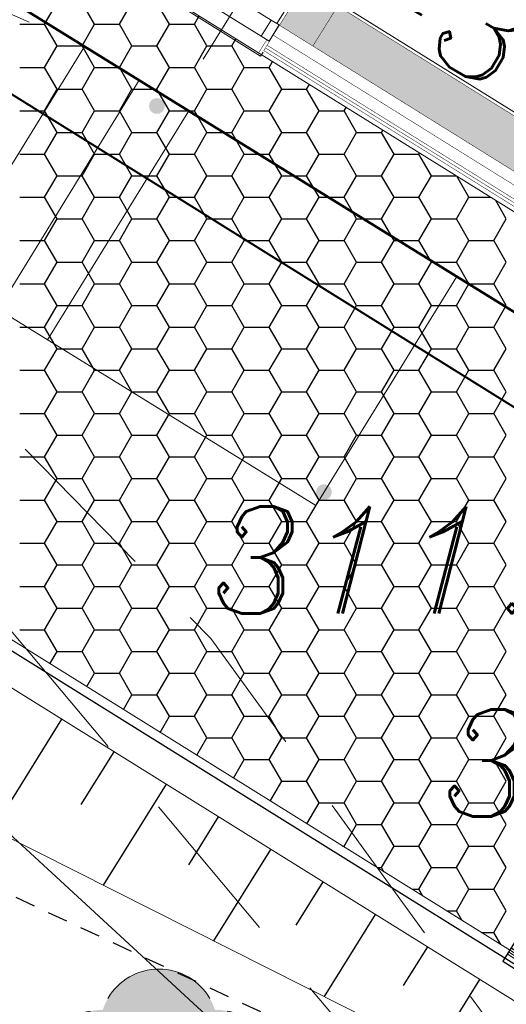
# Model space of a CAD drawing. Extents: x 4615668 to 9294084, y 5325188 to 10688993.
# Tile 615 of 656: x 4651590.06 to 4651593.16, y 5338715.04 to 5338721.3. Entities that reach past the tile are written whole.
import ezdxf

# ---------------------------------------------------------------- set-up
doc = ezdxf.new("R2010")
doc.units = 0
doc.header["$MEASUREMENT"] = 0
for name, pattern in [('CONTINUA', [0, 0, 0]), ('DASHED', [19.05, 12.7, -6.35]), ('KTCR', [1.5, 1, -0.5]), ('l423_500', [2, 1.5, -0.5])]:
    doc.linetypes.add(name, pattern=pattern)
for name, color, linetype, lineweight in [('!0017A_GR_DR_WYMPROJ', 1, 'Continuous', 30), ('budynek', 7, 'Continuous', 53), ('chodnik', 7, 'l423_500', 13), ('hatch', 253, 'Continuous', 0), ('pkt_wys', 7, 'Continuous', 13), ('PROJEKTOWANA_WODA', 150, 'Continuous', 40), ('schody', 3, 'Continuous', 0), ('t', 7, 'Continuous', 13), ('Wymiar', 7, 'Continuous', 9), ('zielen', 7, 'Continuous', 13)]:
    doc.layers.add(name, color=color, linetype=linetype, lineweight=lineweight)
for name, color, linetype in [('1', 7, 'Continuous'), ('DIM', 7, 'Continuous'), ('proj_tt_ww', 5, 'Continuous'), ('sciany', 1, 'Continuous')]:
    doc.layers.add(name, color=color, linetype=linetype)
doc.styles.add('Style-ITALIC_1250', font='ITALIC_1250.shx')
doc.styles.add('STYLE2', font='arial.ttf')
doc.dimstyles.new('1-500', dxfattribs={"dimtxt": 1, "dimasz": 0.5, "dimexe": 0.18, "dimexo": 0.0625, "dimgap": 0.3, "dimtad": 1, "dimzin": 0, "dimdsep": 46, "dimtxsty": 'STYLE2', "dimblk": 'DOT', "dimcen": 0.09, "dimadec": 0, "dimazin": 0, "dimtfac": 1, "dimtmove": 0, "dimatfit": 0, "dimldrblk": 'DOT', "dimfxl": 0, "dimtolj": 1, "dimtzin": 0, "dimarcsym": 0})

# ---------------------------------------------------------------- blocks, each defined once
blk = doc.blocks.new('G$C30F5686F')
at = {"layer": '1', "linetype": 'Continuous', "lineweight": 18}
blk.add_line((19.8894, 4.0295), (9.751, 10.3373), dxfattribs=at)
at = {"layer": '1', "linetype": 'DASHED', "lineweight": 15}
for p, q in [((18.2155, 0.36), (4.8609, 8.6721)), ((18.0781, 0.1393), (4.6217, 8.5147)), ((4.098, 7.0031), (18.0205, 0))]:
    blk.add_line(p, q, dxfattribs=at)
at = {"layer": '1', "linetype": 'CONTINUA', "lineweight": 25}
blk.add_line((18.1838, 0.3091), (4.8057, 8.6358), dxfattribs=at)
at = {"layer": '1', "color": 254, "linetype": 'Continuous', "lineweight": 30, "ltscale": 0.01, "transparency": 33554528}
for p, q in [((11.6546, 8.4882), (11.7339, 8.6256)), ((11.9721, 8.4882), (11.8927, 8.6256)), ((12.1308, 8.4882), (12.2102, 8.6256)), ((12.4483, 8.4882), (12.3689, 8.6256)), ((12.6071, 8.4882), (12.6377, 8.5413)), ((11.4958, 8.4882), (11.6546, 8.4882)), ((11.7339, 8.3507), (11.6546, 8.4882)), ((11.8927, 8.3507), (11.9721, 8.4882)), ((11.9721, 8.4882), (12.1308, 8.4882)), ((12.2102, 8.3507), (12.1308, 8.4882)), ((12.3689, 8.3507), (12.4483, 8.4882)), ((12.4483, 8.4882), (12.6071, 8.4882)), ((12.6864, 8.3507), (12.6071, 8.4882)), ((12.8452, 8.3507), (12.8713, 8.3959)), ((11.6546, 8.2132), (11.7339, 8.3507)), ((11.7339, 8.3507), (11.8927, 8.3507)), ((11.9721, 8.2132), (11.8927, 8.3507)), ((12.1308, 8.2132), (12.2102, 8.3507)), ((12.2102, 8.3507), (12.3689, 8.3507)), ((12.4483, 8.2132), (12.3689, 8.3507)), ((12.6071, 8.2132), (12.6864, 8.3507)), ((12.6864, 8.3507), (12.8452, 8.3507)), ((12.9246, 8.2132), (12.8452, 8.3507)), ((11.4958, 8.2132), (11.6546, 8.2132)), ((11.7339, 8.0757), (11.6546, 8.2132)), ((11.8927, 8.0757), (11.9721, 8.2132)), ((11.9721, 8.2132), (12.1308, 8.2132)), ((12.2102, 8.0757), (12.1308, 8.2132)), ((12.3689, 8.0757), (12.4483, 8.2132)), ((12.4483, 8.2132), (12.6071, 8.2132)), ((12.6864, 8.0757), (12.6071, 8.2132)), ((12.8452, 8.0757), (12.9246, 8.2132)), ((12.9246, 8.2132), (13.0833, 8.2132)), ((13.0833, 8.2132), (13.1049, 8.2506)), ((13.1627, 8.0757), (13.0833, 8.2132)), ((11.6546, 7.9382), (11.7339, 8.0757)), ((11.7339, 8.0757), (11.8927, 8.0757)), ((11.9721, 7.9382), (11.8927, 8.0757)), ((12.1308, 7.9382), (12.2102, 8.0757)), ((12.2102, 8.0757), (12.3689, 8.0757)), ((12.4483, 7.9382), (12.3689, 8.0757)), ((12.6071, 7.9382), (12.6864, 8.0757)), ((12.6864, 8.0757), (12.8452, 8.0757)), ((12.9246, 7.9382), (12.8452, 8.0757)), ((13.0833, 7.9382), (13.1627, 8.0757)), ((13.1627, 8.0757), (13.3214, 8.0757)), ((13.3214, 8.0757), (13.3385, 8.1053)), ((13.4008, 7.9382), (13.3214, 8.0757)), ((13.5596, 7.9382), (13.5721, 7.9599)), ((11.4958, 7.9382), (11.6546, 7.9382)), ((11.7339, 7.8008), (11.6546, 7.9382)), ((11.8927, 7.8008), (11.9721, 7.9382)), ((11.9721, 7.9382), (12.1308, 7.9382)), ((12.2102, 7.8008), (12.1308, 7.9382)), ((12.3689, 7.8008), (12.4483, 7.9382)), ((12.4483, 7.9382), (12.6071, 7.9382)), ((12.6864, 7.8008), (12.6071, 7.9382)), ((12.8452, 7.8008), (12.9246, 7.9382)), ((12.9246, 7.9382), (13.0833, 7.9382)), ((13.1627, 7.8008), (13.0833, 7.9382)), ((13.3214, 7.8008), (13.4008, 7.9382)), ((13.4008, 7.9382), (13.5596, 7.9382)), ((13.6389, 7.8008), (13.5596, 7.9382)), ((11.6546, 7.6633), (11.7339, 7.8008)), ((11.7339, 7.8008), (11.8927, 7.8008)), ((11.9721, 7.6633), (11.8927, 7.8008)), ((12.1308, 7.6633), (12.2102, 7.8008)), ((12.2102, 7.8008), (12.3689, 7.8008)), ((12.4483, 7.6633), (12.3689, 7.8008)), ((12.6071, 7.6633), (12.6864, 7.8008)), ((12.6864, 7.8008), (12.8452, 7.8008)), ((12.9246, 7.6633), (12.8452, 7.8008)), ((13.0833, 7.6633), (13.1627, 7.8008)), ((13.1627, 7.8008), (13.3214, 7.8008)), ((13.4008, 7.6633), (13.3214, 7.8008)), ((13.5596, 7.6633), (13.6389, 7.8008)), ((13.6389, 7.8008), (13.7977, 7.8008)), ((13.7977, 7.8008), (13.8057, 7.8146)), ((13.8771, 7.6633), (13.7977, 7.8008)), ((11.4958, 7.6633), (11.6546, 7.6633)), ((11.7339, 7.5258), (11.6546, 7.6633)), ((11.8927, 7.5258), (11.9721, 7.6633)), ((11.9721, 7.6633), (12.1308, 7.6633)), ((12.2102, 7.5258), (12.1308, 7.6633)), ((12.3689, 7.5258), (12.4483, 7.6633)), ((12.4483, 7.6633), (12.6071, 7.6633)), ((12.6864, 7.5258), (12.6071, 7.6633)), ((12.8452, 7.5258), (12.9246, 7.6633)), ((12.9246, 7.6633), (13.0833, 7.6633)), ((13.1627, 7.5258), (13.0833, 7.6633)), ((13.3214, 7.5258), (13.4008, 7.6633)), ((13.4008, 7.6633), (13.5596, 7.6633)), ((13.6389, 7.5258), (13.5596, 7.6633)), ((13.7977, 7.5258), (13.8771, 7.6633)), ((13.8771, 7.6633), (14.0358, 7.6633)), ((14.0358, 7.6633), (14.0393, 7.6693)), ((14.1152, 7.5258), (14.0358, 7.6633)), ((11.6546, 7.3883), (11.7339, 7.5258)), ((11.7339, 7.5258), (11.8927, 7.5258)), ((11.9721, 7.3883), (11.8927, 7.5258)), ((12.1308, 7.3883), (12.2102, 7.5258)), ((12.2102, 7.5258), (12.3689, 7.5258)), ((12.4483, 7.3883), (12.3689, 7.5258)), ((12.6071, 7.3883), (12.6864, 7.5258)), ((12.6864, 7.5258), (12.8452, 7.5258)), ((12.9246, 7.3883), (12.8452, 7.5258)), ((13.0833, 7.3883), (13.1627, 7.5258)), ((13.1627, 7.5258), (13.3214, 7.5258)), ((13.4008, 7.3883), (13.3214, 7.5258)), ((13.5596, 7.3883), (13.6389, 7.5258)), ((13.6389, 7.5258), (13.7977, 7.5258)), ((13.8771, 7.3883), (13.7977, 7.5258)), ((14.0358, 7.3883), (14.1152, 7.5258)), ((14.1152, 7.5258), (14.2699, 7.5258)), ((14.3533, 7.3883), (14.2762, 7.5219)), ((11.4958, 7.3883), (11.6546, 7.3883)), ((11.7339, 7.2508), (11.6546, 7.3883)), ((11.8927, 7.2508), (11.9721, 7.3883)), ((11.9721, 7.3883), (12.1308, 7.3883)), ((12.2102, 7.2508), (12.1308, 7.3883)), ((12.3689, 7.2508), (12.4483, 7.3883)), ((12.4483, 7.3883), (12.6071, 7.3883)), ((12.6864, 7.2508), (12.6071, 7.3883)), ((12.8452, 7.2508), (12.9246, 7.3883)), ((12.9246, 7.3883), (13.0833, 7.3883)), ((13.1627, 7.2508), (13.0833, 7.3883)), ((13.3214, 7.2508), (13.4008, 7.3883)), ((13.4008, 7.3883), (13.5596, 7.3883)), ((13.6389, 7.2508), (13.5596, 7.3883)), ((13.7977, 7.2508), (13.8771, 7.3883)), ((13.8771, 7.3883), (14.0358, 7.3883)), ((14.1152, 7.2508), (14.0358, 7.3883)), ((14.2739, 7.2508), (14.3533, 7.3883)), ((14.3533, 7.3883), (14.4909, 7.3883)), ((14.5914, 7.2508), (14.5239, 7.3678)), ((11.6546, 7.1133), (11.7339, 7.2508)), ((11.7339, 7.2508), (11.8927, 7.2508)), ((11.9721, 7.1133), (11.8927, 7.2508)), ((12.1308, 7.1133), (12.2102, 7.2508)), ((12.2102, 7.2508), (12.3689, 7.2508)), ((12.4483, 7.1133), (12.3689, 7.2508)), ((12.6071, 7.1133), (12.6864, 7.2508)), ((12.6864, 7.2508), (12.8452, 7.2508)), ((12.9246, 7.1133), (12.8452, 7.2508)), ((13.0833, 7.1133), (13.1627, 7.2508)), ((13.1627, 7.2508), (13.3214, 7.2508)), ((13.4008, 7.1133), (13.3214, 7.2508)), ((13.5596, 7.1133), (13.6389, 7.2508)), ((13.6389, 7.2508), (13.7977, 7.2508)), ((13.8771, 7.1133), (13.7977, 7.2508)), ((14.0358, 7.1133), (14.1152, 7.2508)), ((14.1152, 7.2508), (14.2739, 7.2508)), ((14.3533, 7.1133), (14.2739, 7.2508)), ((14.5121, 7.1133), (14.5914, 7.2508)), ((11.4958, 7.1133), (11.6546, 7.1133)), ((11.7339, 6.9759), (11.6546, 7.1133)), ((11.8927, 6.9759), (11.9721, 7.1133)), ((11.9721, 7.1133), (12.1308, 7.1133)), ((12.2102, 6.9759), (12.1308, 7.1133)), ((12.3689, 6.9759), (12.4483, 7.1133)), ((12.4483, 7.1133), (12.6071, 7.1133)), ((12.6864, 6.9759), (12.6071, 7.1133)), ((12.8452, 6.9759), (12.9246, 7.1133)), ((12.9246, 7.1133), (13.0833, 7.1133)), ((13.1627, 6.9759), (13.0833, 7.1133)), ((13.3214, 6.9759), (13.4008, 7.1133)), ((13.4008, 7.1133), (13.5596, 7.1133)), ((13.6389, 6.9759), (13.5596, 7.1133)), ((13.7977, 6.9759), (13.8771, 7.1133)), ((13.8771, 7.1133), (14.0358, 7.1133)), ((14.1152, 6.9759), (14.0358, 7.1133)), ((14.2739, 6.9759), (14.3533, 7.1133)), ((14.3533, 7.1133), (14.5121, 7.1133)), ((14.5914, 6.9759), (14.5121, 7.1133)), ((11.6546, 6.8384), (11.7339, 6.9759)), ((11.7339, 6.9759), (11.8927, 6.9759)), ((11.9721, 6.8384), (11.8927, 6.9759)), ((12.1308, 6.8384), (12.2102, 6.9759)), ((12.2102, 6.9759), (12.3689, 6.9759)), ((12.4483, 6.8384), (12.3689, 6.9759)), ((12.6071, 6.8384), (12.6864, 6.9759)), ((12.6864, 6.9759), (12.8452, 6.9759)), ((12.9246, 6.8384), (12.8452, 6.9759)), ((13.0833, 6.8384), (13.1627, 6.9759)), ((13.1627, 6.9759), (13.3214, 6.9759)), ((13.4008, 6.8384), (13.3214, 6.9759)), ((13.5596, 6.8384), (13.6389, 6.9759)), ((13.6389, 6.9759), (13.7977, 6.9759)), ((13.8771, 6.8384), (13.7977, 6.9759)), ((14.0358, 6.8384), (14.1152, 6.9759)), ((14.1152, 6.9759), (14.2739, 6.9759)), ((14.3533, 6.8384), (14.2739, 6.9759)), ((14.5121, 6.8384), (14.5914, 6.9759)), ((11.4958, 6.8384), (11.6546, 6.8384)), ((11.7339, 6.7009), (11.6546, 6.8384)), ((11.8927, 6.7009), (11.9721, 6.8384)), ((11.9721, 6.8384), (12.1308, 6.8384)), ((12.2102, 6.7009), (12.1308, 6.8384)), ((12.3689, 6.7009), (12.4483, 6.8384)), ((12.4483, 6.8384), (12.6071, 6.8384)), ((12.6864, 6.7009), (12.6071, 6.8384)), ((12.8452, 6.7009), (12.9246, 6.8384)), ((12.9246, 6.8384), (13.0833, 6.8384)), ((13.1627, 6.7009), (13.0833, 6.8384)), ((13.3214, 6.7009), (13.4008, 6.8384)), ((13.4008, 6.8384), (13.5596, 6.8384)), ((13.6389, 6.7009), (13.5596, 6.8384)), ((13.7977, 6.7009), (13.8771, 6.8384)), ((13.8771, 6.8384), (14.0358, 6.8384)), ((14.1152, 6.7009), (14.0358, 6.8384)), ((14.2739, 6.7009), (14.3533, 6.8384)), ((14.3533, 6.8384), (14.5121, 6.8384)), ((14.5914, 6.7009), (14.5121, 6.8384)), ((11.6546, 6.5634), (11.7339, 6.7009)), ((11.7339, 6.7009), (11.8927, 6.7009)), ((11.9721, 6.5634), (11.8927, 6.7009)), ((12.1308, 6.5634), (12.2102, 6.7009)), ((12.2102, 6.7009), (12.3689, 6.7009)), ((12.4483, 6.5634), (12.3689, 6.7009)), ((12.6071, 6.5634), (12.6864, 6.7009)), ((12.6864, 6.7009), (12.8452, 6.7009)), ((12.9246, 6.5634), (12.8452, 6.7009)), ((13.0833, 6.5634), (13.1627, 6.7009)), ((13.1627, 6.7009), (13.3214, 6.7009)), ((13.4008, 6.5634), (13.3214, 6.7009)), ((13.5596, 6.5634), (13.6389, 6.7009)), ((13.6389, 6.7009), (13.7977, 6.7009)), ((13.8771, 6.5634), (13.7977, 6.7009)), ((14.0358, 6.5634), (14.1152, 6.7009)), ((14.1152, 6.7009), (14.2739, 6.7009)), ((14.3533, 6.5634), (14.2739, 6.7009)), ((14.5121, 6.5634), (14.5914, 6.7009)), ((11.4958, 6.5634), (11.6546, 6.5634)), ((11.7339, 6.4259), (11.6546, 6.5634)), ((11.8927, 6.4259), (11.9721, 6.5634)), ((11.9721, 6.5634), (12.1308, 6.5634)), ((12.2102, 6.4259), (12.1308, 6.5634)), ((12.3689, 6.4259), (12.4483, 6.5634)), ((12.4483, 6.5634), (12.6071, 6.5634)), ((12.6864, 6.4259), (12.6071, 6.5634)), ((12.8452, 6.4259), (12.9246, 6.5634)), ((12.9246, 6.5634), (13.0833, 6.5634)), ((13.1627, 6.4259), (13.0833, 6.5634)), ((13.3214, 6.4259), (13.4008, 6.5634)), ((13.4008, 6.5634), (13.5596, 6.5634)), ((13.6389, 6.4259), (13.5596, 6.5634)), ((13.7977, 6.4259), (13.8771, 6.5634)), ((13.8771, 6.5634), (14.0358, 6.5634)), ((14.1152, 6.4259), (14.0358, 6.5634)), ((14.2739, 6.4259), (14.3533, 6.5634)), ((14.3533, 6.5634), (14.5121, 6.5634)), ((14.5914, 6.4259), (14.5121, 6.5634)), ((11.6546, 6.2885), (11.7339, 6.4259)), ((11.7339, 6.4259), (11.8927, 6.4259)), ((11.9721, 6.2885), (11.8927, 6.4259)), ((12.1308, 6.2885), (12.2102, 6.4259)), ((12.2102, 6.4259), (12.3689, 6.4259)), ((12.4483, 6.2885), (12.3689, 6.4259)), ((12.6071, 6.2885), (12.6864, 6.4259)), ((12.6864, 6.4259), (12.8452, 6.4259)), ((12.9246, 6.2885), (12.8452, 6.4259)), ((13.0833, 6.2885), (13.1627, 6.4259)), ((13.1627, 6.4259), (13.3214, 6.4259)), ((13.4008, 6.2885), (13.3214, 6.4259)), ((13.5596, 6.2885), (13.6389, 6.4259)), ((13.6389, 6.4259), (13.7977, 6.4259)), ((13.8771, 6.2885), (13.7977, 6.4259)), ((14.0358, 6.2885), (14.1152, 6.4259)), ((14.1152, 6.4259), (14.2739, 6.4259)), ((14.3533, 6.2885), (14.2739, 6.4259)), ((14.5121, 6.2885), (14.5914, 6.4259)), ((11.4958, 6.2885), (11.6546, 6.2885)), ((11.7339, 6.151), (11.6546, 6.2885)), ((11.8927, 6.151), (11.9721, 6.2885)), ((11.9721, 6.2885), (12.1308, 6.2885)), ((12.2102, 6.151), (12.1308, 6.2885)), ((12.3689, 6.151), (12.4483, 6.2885)), ((12.4483, 6.2885), (12.6071, 6.2885)), ((12.6864, 6.151), (12.6071, 6.2885)), ((12.8452, 6.151), (12.9246, 6.2885)), ((12.9246, 6.2885), (13.0833, 6.2885)), ((13.1627, 6.151), (13.0833, 6.2885)), ((13.3214, 6.151), (13.4008, 6.2885)), ((13.4008, 6.2885), (13.5596, 6.2885)), ((13.6389, 6.151), (13.5596, 6.2885)), ((13.7977, 6.151), (13.8771, 6.2885)), ((13.8771, 6.2885), (14.0358, 6.2885)), ((14.1152, 6.151), (14.0358, 6.2885)), ((14.2739, 6.151), (14.3533, 6.2885)), ((14.3533, 6.2885), (14.5121, 6.2885)), ((14.5914, 6.151), (14.5121, 6.2885)), ((11.6546, 6.0135), (11.7339, 6.151)), ((11.7339, 6.151), (11.8927, 6.151)), ((11.9721, 6.0135), (11.8927, 6.151)), ((12.1308, 6.0135), (12.2102, 6.151)), ((12.2102, 6.151), (12.3689, 6.151)), ((12.4483, 6.0135), (12.3689, 6.151)), ((12.6071, 6.0135), (12.6864, 6.151)), ((12.6864, 6.151), (12.8452, 6.151)), ((12.9246, 6.0135), (12.8452, 6.151)), ((13.0833, 6.0135), (13.1627, 6.151)), ((13.1627, 6.151), (13.3214, 6.151)), ((13.4008, 6.0135), (13.3214, 6.151)), ((13.5596, 6.0135), (13.6389, 6.151)), ((13.6389, 6.151), (13.7977, 6.151)), ((13.8771, 6.0135), (13.7977, 6.151)), ((14.0358, 6.0135), (14.1152, 6.151)), ((14.1152, 6.151), (14.2739, 6.151)), ((14.3533, 6.0135), (14.2739, 6.151)), ((14.5121, 6.0135), (14.5914, 6.151)), ((11.4958, 6.0135), (11.6546, 6.0135)), ((11.7339, 5.876), (11.6546, 6.0135)), ((11.8927, 5.876), (11.9721, 6.0135)), ((11.9721, 6.0135), (12.1308, 6.0135)), ((12.2102, 5.876), (12.1308, 6.0135)), ((12.3689, 5.876), (12.4483, 6.0135)), ((12.4483, 6.0135), (12.6071, 6.0135)), ((12.6864, 5.876), (12.6071, 6.0135)), ((12.8452, 5.876), (12.9246, 6.0135)), ((12.9246, 6.0135), (13.0833, 6.0135)), ((13.1627, 5.876), (13.0833, 6.0135)), ((13.3214, 5.876), (13.4008, 6.0135)), ((13.4008, 6.0135), (13.5596, 6.0135)), ((13.6389, 5.876), (13.5596, 6.0135)), ((13.7977, 5.876), (13.8771, 6.0135)), ((13.8771, 6.0135), (14.0358, 6.0135)), ((14.1152, 5.876), (14.0358, 6.0135)), ((14.2739, 5.876), (14.3533, 6.0135)), ((14.3533, 6.0135), (14.5121, 6.0135)), ((14.5914, 5.876), (14.5121, 6.0135)), ((11.6546, 5.7385), (11.7339, 5.876)), ((11.7339, 5.876), (11.8927, 5.876)), ((11.9721, 5.7385), (11.8927, 5.876)), ((12.1308, 5.7385), (12.2102, 5.876)), ((12.2102, 5.876), (12.3689, 5.876)), ((12.4483, 5.7385), (12.3689, 5.876)), ((12.6071, 5.7385), (12.6864, 5.876)), ((12.6864, 5.876), (12.8452, 5.876)), ((12.9246, 5.7385), (12.8452, 5.876)), ((13.0833, 5.7385), (13.1627, 5.876)), ((13.1627, 5.876), (13.3214, 5.876)), ((13.4008, 5.7385), (13.3214, 5.876)), ((13.5596, 5.7385), (13.6389, 5.876)), ((13.6389, 5.876), (13.7977, 5.876)), ((13.8771, 5.7385), (13.7977, 5.876)), ((14.0358, 5.7385), (14.1152, 5.876)), ((14.1152, 5.876), (14.2739, 5.876)), ((14.3533, 5.7385), (14.2739, 5.876)), ((14.5121, 5.7385), (14.5914, 5.876)), ((11.4958, 5.7385), (11.6546, 5.7385)), ((11.7339, 5.601), (11.6546, 5.7385)), ((11.8927, 5.601), (11.9721, 5.7385)), ((11.9721, 5.7385), (12.1308, 5.7385)), ((12.2102, 5.601), (12.1308, 5.7385)), ((12.3689, 5.601), (12.4483, 5.7385)), ((12.4483, 5.7385), (12.6071, 5.7385)), ((12.6864, 5.601), (12.6071, 5.7385)), ((12.8452, 5.601), (12.9246, 5.7385)), ((12.9246, 5.7385), (13.0833, 5.7385)), ((13.1627, 5.601), (13.0833, 5.7385)), ((13.3214, 5.601), (13.4008, 5.7385)), ((13.4008, 5.7385), (13.5596, 5.7385)), ((13.6389, 5.601), (13.5596, 5.7385)), ((13.7977, 5.601), (13.8771, 5.7385)), ((13.8771, 5.7385), (14.0358, 5.7385)), ((14.1152, 5.601), (14.0358, 5.7385)), ((14.2739, 5.601), (14.3533, 5.7385)), ((14.3533, 5.7385), (14.5121, 5.7385)), ((14.5914, 5.601), (14.5121, 5.7385)), ((11.6546, 5.4636), (11.7339, 5.601)), ((11.7339, 5.601), (11.8927, 5.601)), ((11.9721, 5.4636), (11.8927, 5.601)), ((12.1308, 5.4636), (12.2102, 5.601)), ((12.2102, 5.601), (12.3689, 5.601)), ((12.4483, 5.4636), (12.3689, 5.601)), ((12.6071, 5.4636), (12.6864, 5.601)), ((12.6864, 5.601), (12.8452, 5.601)), ((12.9246, 5.4636), (12.8452, 5.601)), ((13.0833, 5.4636), (13.1627, 5.601)), ((13.1627, 5.601), (13.3214, 5.601)), ((13.4008, 5.4636), (13.3214, 5.601)), ((13.5596, 5.4636), (13.6389, 5.601)), ((13.6389, 5.601), (13.7977, 5.601)), ((13.8771, 5.4636), (13.7977, 5.601)), ((14.0358, 5.4636), (14.1152, 5.601)), ((14.1152, 5.601), (14.2739, 5.601)), ((14.3533, 5.4636), (14.2739, 5.601)), ((14.5121, 5.4636), (14.5914, 5.601)), ((11.4958, 5.4636), (11.6546, 5.4636)), ((11.7339, 5.3261), (11.6546, 5.4636)), ((11.8927, 5.3261), (11.9721, 5.4636)), ((11.9721, 5.4636), (12.1308, 5.4636)), ((12.2102, 5.3261), (12.1308, 5.4636)), ((12.3689, 5.3261), (12.4483, 5.4636)), ((12.4483, 5.4636), (12.6071, 5.4636)), ((12.6864, 5.3261), (12.6071, 5.4636)), ((12.8452, 5.3261), (12.9246, 5.4636)), ((12.9246, 5.4636), (13.0833, 5.4636)), ((13.1627, 5.3261), (13.0833, 5.4636)), ((13.3214, 5.3261), (13.4008, 5.4636)), ((13.4008, 5.4636), (13.5596, 5.4636)), ((13.6389, 5.3261), (13.5596, 5.4636)), ((13.7977, 5.3261), (13.8771, 5.4636)), ((13.8771, 5.4636), (14.0358, 5.4636)), ((14.1152, 5.3261), (14.0358, 5.4636)), ((14.2739, 5.3261), (14.3533, 5.4636)), ((14.3533, 5.4636), (14.5121, 5.4636)), ((14.5914, 5.3261), (14.5121, 5.4636)), ((11.6546, 5.1886), (11.7339, 5.3261)), ((11.7339, 5.3261), (11.8927, 5.3261)), ((11.9721, 5.1886), (11.8927, 5.3261)), ((12.1308, 5.1886), (12.2102, 5.3261)), ((12.2102, 5.3261), (12.3689, 5.3261)), ((12.4483, 5.1886), (12.3689, 5.3261)), ((12.6071, 5.1886), (12.6864, 5.3261)), ((12.6864, 5.3261), (12.8452, 5.3261)), ((12.9246, 5.1886), (12.8452, 5.3261)), ((13.0833, 5.1886), (13.1627, 5.3261)), ((13.1627, 5.3261), (13.3214, 5.3261)), ((13.4008, 5.1886), (13.3214, 5.3261)), ((13.5596, 5.1886), (13.6389, 5.3261)), ((13.6389, 5.3261), (13.7977, 5.3261)), ((13.8771, 5.1886), (13.7977, 5.3261)), ((14.0358, 5.1886), (14.1152, 5.3261)), ((14.1152, 5.3261), (14.2739, 5.3261)), ((14.3533, 5.1886), (14.2739, 5.3261)), ((14.5121, 5.1886), (14.5914, 5.3261)), ((11.4958, 5.1886), (11.6546, 5.1886)), ((11.7339, 5.0511), (11.6546, 5.1886)), ((11.8927, 5.0511), (11.9721, 5.1886)), ((11.9721, 5.1886), (12.1308, 5.1886)), ((12.2102, 5.0511), (12.1308, 5.1886)), ((12.3689, 5.0511), (12.4483, 5.1886)), ((12.4483, 5.1886), (12.6071, 5.1886)), ((12.6864, 5.0511), (12.6071, 5.1886)), ((12.8452, 5.0511), (12.9246, 5.1886)), ((12.9246, 5.1886), (13.0833, 5.1886)), ((13.1627, 5.0511), (13.0833, 5.1886)), ((13.3214, 5.0511), (13.4008, 5.1886)), ((13.4008, 5.1886), (13.5596, 5.1886)), ((13.6389, 5.0511), (13.5596, 5.1886)), ((13.7977, 5.0511), (13.8771, 5.1886)), ((13.8771, 5.1886), (14.0358, 5.1886)), ((14.1152, 5.0511), (14.0358, 5.1886)), ((14.2739, 5.0511), (14.3533, 5.1886)), ((14.3533, 5.1886), (14.5121, 5.1886)), ((14.5914, 5.0511), (14.5121, 5.1886)), ((11.6546, 4.9136), (11.7339, 5.0511)), ((11.7339, 5.0511), (11.8927, 5.0511)), ((11.9721, 4.9136), (11.8927, 5.0511)), ((12.1308, 4.9136), (12.2102, 5.0511)), ((12.2102, 5.0511), (12.3689, 5.0511)), ((12.4483, 4.9136), (12.3689, 5.0511)), ((12.6071, 4.9136), (12.6864, 5.0511)), ((12.6864, 5.0511), (12.8452, 5.0511)), ((12.9246, 4.9136), (12.8452, 5.0511)), ((13.0833, 4.9136), (13.1627, 5.0511)), ((13.1627, 5.0511), (13.3214, 5.0511)), ((13.4008, 4.9136), (13.3214, 5.0511)), ((13.5596, 4.9136), (13.6389, 5.0511)), ((13.6389, 5.0511), (13.7977, 5.0511)), ((13.8771, 4.9136), (13.7977, 5.0511)), ((14.0358, 4.9136), (14.1152, 5.0511)), ((14.1152, 5.0511), (14.2739, 5.0511)), ((14.3533, 4.9136), (14.2739, 5.0511)), ((14.5121, 4.9136), (14.5914, 5.0511)), ((11.4958, 4.9136), (11.6546, 4.9136)), ((11.7339, 4.7762), (11.6546, 4.9136)), ((11.8927, 4.7762), (11.9721, 4.9136)), ((11.9721, 4.9136), (12.1308, 4.9136)), ((12.2102, 4.7762), (12.1308, 4.9136)), ((12.3689, 4.7762), (12.4483, 4.9136)), ((12.4483, 4.9136), (12.6071, 4.9136)), ((12.6864, 4.7762), (12.6071, 4.9136)), ((12.8452, 4.7762), (12.9246, 4.9136)), ((12.9246, 4.9136), (13.0833, 4.9136)), ((13.1627, 4.7762), (13.0833, 4.9136)), ((13.3214, 4.7762), (13.4008, 4.9136)), ((13.4008, 4.9136), (13.5596, 4.9136)), ((13.6389, 4.7762), (13.5596, 4.9136)), ((13.7977, 4.7762), (13.8771, 4.9136)), ((13.8771, 4.9136), (14.0358, 4.9136)), ((14.1152, 4.7762), (14.0358, 4.9136)), ((14.2739, 4.7762), (14.3533, 4.9136)), ((14.3533, 4.9136), (14.5121, 4.9136)), ((14.5914, 4.7762), (14.5121, 4.9136)), ((11.6546, 4.6387), (11.7339, 4.7762)), ((11.7339, 4.7762), (11.8927, 4.7762)), ((11.9721, 4.6387), (11.8927, 4.7762)), ((12.1308, 4.6387), (12.2102, 4.7762)), ((12.2102, 4.7762), (12.3689, 4.7762)), ((12.4483, 4.6387), (12.3689, 4.7762)), ((12.6071, 4.6387), (12.6864, 4.7762)), ((12.6864, 4.7762), (12.8452, 4.7762)), ((12.9246, 4.6387), (12.8452, 4.7762)), ((13.0833, 4.6387), (13.1627, 4.7762)), ((13.1627, 4.7762), (13.3214, 4.7762)), ((13.4008, 4.6387), (13.3214, 4.7762)), ((13.5596, 4.6387), (13.6389, 4.7762)), ((13.6389, 4.7762), (13.7977, 4.7762)), ((13.8771, 4.6387), (13.7977, 4.7762)), ((14.0358, 4.6387), (14.1152, 4.7762)), ((14.1152, 4.7762), (14.2739, 4.7762)), ((14.3533, 4.6387), (14.2739, 4.7762)), ((14.5121, 4.6387), (14.5914, 4.7762)), ((11.4958, 4.6387), (11.6546, 4.6387)), ((11.7339, 4.5012), (11.6546, 4.6387)), ((11.8927, 4.5012), (11.9721, 4.6387)), ((11.9721, 4.6387), (12.1308, 4.6387)), ((12.2102, 4.5012), (12.1308, 4.6387)), ((12.3689, 4.5012), (12.4483, 4.6387)), ((12.4483, 4.6387), (12.6071, 4.6387)), ((12.6864, 4.5012), (12.6071, 4.6387)), ((12.8452, 4.5012), (12.9246, 4.6387)), ((12.9246, 4.6387), (13.0833, 4.6387)), ((13.1627, 4.5012), (13.0833, 4.6387)), ((13.3214, 4.5012), (13.4008, 4.6387)), ((13.4008, 4.6387), (13.5596, 4.6387)), ((13.6389, 4.5012), (13.5596, 4.6387)), ((13.7977, 4.5012), (13.8771, 4.6387)), ((13.8771, 4.6387), (14.0358, 4.6387)), ((14.1152, 4.5012), (14.0358, 4.6387)), ((14.2739, 4.5012), (14.3533, 4.6387)), ((14.3533, 4.6387), (14.5121, 4.6387)), ((14.5914, 4.5012), (14.5121, 4.6387)), ((11.6885, 4.4225), (11.7339, 4.5012)), ((11.7339, 4.5012), (11.8927, 4.5012)), ((11.9721, 4.3637), (11.8927, 4.5012)), ((12.1308, 4.3637), (12.2102, 4.5012)), ((12.2102, 4.5012), (12.3689, 4.5012)), ((12.4483, 4.3637), (12.3689, 4.5012)), ((12.6071, 4.3637), (12.6864, 4.5012)), ((12.6864, 4.5012), (12.8452, 4.5012)), ((12.9246, 4.3637), (12.8452, 4.5012)), ((13.0833, 4.3637), (13.1627, 4.5012)), ((13.1627, 4.5012), (13.3214, 4.5012)), ((13.4008, 4.3637), (13.3214, 4.5012)), ((13.5596, 4.3637), (13.6389, 4.5012)), ((13.6389, 4.5012), (13.7977, 4.5012)), ((13.8771, 4.3637), (13.7977, 4.5012)), ((14.0358, 4.3637), (14.1152, 4.5012)), ((14.1152, 4.5012), (14.2739, 4.5012)), ((14.3533, 4.3637), (14.2739, 4.5012)), ((14.5121, 4.3637), (14.5914, 4.5012)), ((11.9221, 4.2771), (11.9721, 4.3637)), ((11.9721, 4.3637), (12.1308, 4.3637)), ((12.2102, 4.2262), (12.1308, 4.3637)), ((12.3689, 4.2262), (12.4483, 4.3637)), ((12.4483, 4.3637), (12.6071, 4.3637)), ((12.6864, 4.2262), (12.6071, 4.3637)), ((12.8452, 4.2262), (12.9246, 4.3637)), ((12.9246, 4.3637), (13.0833, 4.3637)), ((13.1627, 4.2262), (13.0833, 4.3637)), ((13.3214, 4.2262), (13.4008, 4.3637)), ((13.4008, 4.3637), (13.5596, 4.3637)), ((13.6389, 4.2262), (13.5596, 4.3637)), ((13.7977, 4.2262), (13.8771, 4.3637)), ((13.8771, 4.3637), (14.0358, 4.3637)), ((14.1152, 4.2262), (14.0358, 4.3637)), ((14.2739, 4.2262), (14.3533, 4.3637)), ((14.3533, 4.3637), (14.5121, 4.3637)), ((14.5914, 4.2262), (14.5121, 4.3637)), ((12.1556, 4.1317), (12.2102, 4.2262)), ((12.2102, 4.2262), (12.3689, 4.2262)), ((12.4483, 4.0888), (12.3689, 4.2262)), ((12.6071, 4.0888), (12.6864, 4.2262)), ((12.6864, 4.2262), (12.8452, 4.2262)), ((12.9246, 4.0888), (12.8452, 4.2262)), ((13.0833, 4.0888), (13.1627, 4.2262)), ((13.1627, 4.2262), (13.3214, 4.2262)), ((13.4008, 4.0888), (13.3214, 4.2262)), ((13.5596, 4.0888), (13.6389, 4.2262)), ((13.6389, 4.2262), (13.7977, 4.2262)), ((13.8771, 4.0888), (13.7977, 4.2262)), ((14.0358, 4.0888), (14.1152, 4.2262)), ((14.1152, 4.2262), (14.2739, 4.2262)), ((14.3533, 4.0888), (14.2739, 4.2262)), ((14.5121, 4.0888), (14.5914, 4.2262)), ((12.3892, 3.9864), (12.4483, 4.0888)), ((12.4483, 4.0888), (12.6071, 4.0888)), ((12.6864, 3.9513), (12.6071, 4.0888)), ((12.8452, 3.9513), (12.9246, 4.0888)), ((12.9246, 4.0888), (13.0833, 4.0888)), ((13.1627, 3.9513), (13.0833, 4.0888)), ((13.3214, 3.9513), (13.4008, 4.0888)), ((13.4008, 4.0888), (13.5596, 4.0888)), ((13.6389, 3.9513), (13.5596, 4.0888)), ((13.7977, 3.9513), (13.8771, 4.0888)), ((13.8771, 4.0888), (14.0358, 4.0888)), ((14.1152, 3.9513), (14.0358, 4.0888)), ((14.2739, 3.9513), (14.3533, 4.0888)), ((14.3533, 4.0888), (14.5121, 4.0888)), ((14.5914, 3.9513), (14.5121, 4.0888)), ((12.6228, 3.841), (12.6864, 3.9513)), ((12.6864, 3.9513), (12.8452, 3.9513)), ((12.9246, 3.8138), (12.8452, 3.9513)), ((13.0833, 3.8138), (13.1627, 3.9513)), ((13.1627, 3.9513), (13.3214, 3.9513)), ((13.4008, 3.8138), (13.3214, 3.9513)), ((13.5596, 3.8138), (13.6389, 3.9513)), ((13.6389, 3.9513), (13.7977, 3.9513)), ((13.8771, 3.8138), (13.7977, 3.9513)), ((14.0358, 3.8138), (14.1152, 3.9513)), ((14.1152, 3.9513), (14.2739, 3.9513)), ((14.3533, 3.8138), (14.2739, 3.9513)), ((14.5121, 3.8138), (14.5914, 3.9513)), ((12.8563, 3.6956), (12.9246, 3.8138)), ((12.9246, 3.8138), (13.0833, 3.8138)), ((13.1627, 3.6763), (13.0833, 3.8138)), ((13.3214, 3.6763), (13.4008, 3.8138)), ((13.4008, 3.8138), (13.5596, 3.8138)), ((13.6389, 3.6763), (13.5596, 3.8138)), ((13.7977, 3.6763), (13.8771, 3.8138)), ((13.8771, 3.8138), (14.0358, 3.8138)), ((14.1152, 3.6763), (14.0358, 3.8138)), ((14.2739, 3.6763), (14.3533, 3.8138)), ((14.3533, 3.8138), (14.5121, 3.8138)), ((14.5914, 3.6763), (14.5121, 3.8138)), ((13.0899, 3.5502), (13.1627, 3.6763)), ((13.1627, 3.6763), (13.3214, 3.6763)), ((13.4008, 3.5388), (13.3214, 3.6763)), ((13.5596, 3.5388), (13.6389, 3.6763)), ((13.6389, 3.6763), (13.7977, 3.6763)), ((13.8771, 3.5388), (13.7977, 3.6763)), ((14.0358, 3.5388), (14.1152, 3.6763)), ((14.1152, 3.6763), (14.2739, 3.6763)), ((14.3533, 3.5388), (14.2739, 3.6763)), ((14.5121, 3.5388), (14.5914, 3.6763)), ((13.3235, 3.4049), (13.4008, 3.5388)), ((13.4008, 3.5388), (13.5596, 3.5388)), ((13.6389, 3.4013), (13.5596, 3.5388)), ((13.7977, 3.4013), (13.8771, 3.5388)), ((13.8771, 3.5388), (14.0358, 3.5388)), ((14.1152, 3.4013), (14.0358, 3.5388)), ((14.2739, 3.4013), (14.3533, 3.5388)), ((14.3533, 3.5388), (14.5121, 3.5388)), ((14.5914, 3.4013), (14.5121, 3.5388)), ((13.5596, 3.2639), (13.6389, 3.4013)), ((13.6389, 3.4013), (13.7977, 3.4013)), ((13.8771, 3.2639), (13.7977, 3.4013)), ((14.0358, 3.2639), (14.1152, 3.4013)), ((14.1152, 3.4013), (14.2739, 3.4013)), ((14.3533, 3.2639), (14.2739, 3.4013)), ((14.5121, 3.2639), (14.5914, 3.4013)), ((13.55, 3.2639), (13.5596, 3.2639)), ((13.5649, 3.2546), (13.5596, 3.2639)), ((13.7977, 3.1264), (13.8771, 3.2639)), ((13.8771, 3.2639), (14.0358, 3.2639)), ((14.1152, 3.1264), (14.0358, 3.2639)), ((14.2739, 3.1264), (14.3533, 3.2639)), ((14.3533, 3.2639), (14.5121, 3.2639)), ((14.5914, 3.1264), (14.5121, 3.2639)), ((13.7709, 3.1264), (13.7977, 3.1264)), ((13.8127, 3.1003), (13.7977, 3.1264)), ((14.0358, 2.9889), (14.1152, 3.1264)), ((14.1152, 3.1264), (14.2739, 3.1264)), ((14.3533, 2.9889), (14.2739, 3.1264)), ((14.5121, 2.9889), (14.5914, 3.1264)), ((13.9918, 2.9889), (14.0358, 2.9889)), ((14.0605, 2.9461), (14.0358, 2.9889)), ((14.2739, 2.8514), (14.3533, 2.9889)), ((14.3533, 2.9889), (14.5121, 2.9889)), ((14.5914, 2.8514), (14.5121, 2.9889)), ((14.2126, 2.8514), (14.2739, 2.8514)), ((14.3083, 2.7919), (14.2739, 2.8514)), ((14.5121, 2.7139), (14.5914, 2.8514)), ((14.4335, 2.7139), (14.5121, 2.7139)), ((14.5561, 2.6376), (14.5121, 2.7139))]:
    blk.add_line(p, q, dxfattribs=at)
at = {"layer": '1', "linetype": 'DASHED', "lineweight": 25}
for p, q in [((11.762, 4.0704), (11.3248, 3.368)), ((12.0945, 3.8635), (11.8853, 3.5274)), ((12.4269, 3.6566), (12.0273, 3.0146)), ((12.7593, 3.4497), (12.5689, 3.1438)), ((13.0917, 3.2428), (12.7298, 2.6613)), ((13.4242, 3.0359), (13.2526, 2.7603)), ((13.7566, 2.829), (13.4323, 2.3079)), ((14.089, 2.6221), (13.9362, 2.3767)), ((14.4214, 2.4152), (14.1347, 1.9546))]:
    blk.add_line(p, q, dxfattribs=at)
blk = doc.blocks.new('G$CA76AC6B6')
at = {"layer": 'PROJEKTOWANA_WODA'}
blk.add_line((1.6312, 12.6454), (16.4033, 3.4547), dxfattribs=at)
at = {"layer": 'Wymiar', "color": 242, "linetype": 'DASHED', "lineweight": 30, "ltscale": 0.01}
blk.add_lwpolyline([(13.8335, 1.0366), (1.807, 6.6514)], dxfattribs=at)
blk = doc.blocks.new('G$CE3CC9D66')
at = {"layer": 'Wymiar', "lineweight": 0, "ltscale": 40}
blk.add_blockref('G$CA76AC6B6', (0, 0), dxfattribs=at)
blk = doc.blocks.new('G$CB8F5CD2F')
at = {"layer": 'sciany', "ltscale": 40}
h = blk.add_hatch(color=0, dxfattribs=at)
h.dxf.hatch_style = 1
h.paths.add_polyline_path([(696.27, 59), (696.27, 44), (721.27, 44), (721.27, 59), (696.27, 59)], is_closed=False)
h.paths.add_polyline_path([(696.27, 74), (696.27, 59), (721.27, 59), (721.27, 74), (696.27, 74)], is_closed=False)
h.paths.add_polyline_path([(721.27, 74), (721.27, 59), (881.68, 59), (881.68, 74), (721.27, 74)], is_closed=False)
h.paths.add_polyline_path([(721.27, 59), (721.27, 44), (881.68, 44), (881.68, 59), (721.27, 59)], is_closed=False)
h.paths.add_polyline_path([(911.68, 59), (911.68, 44), (1451.68, 44), (1451.68, 59), (911.68, 59)], is_closed=False)
h.paths.add_polyline_path([(911.68, 74), (911.68, 59), (1451.68, 59), (1451.68, 74), (911.68, 74)], is_closed=False)
at = {"layer": 'sciany', "color": 0, "lineweight": 0, "ltscale": 40}
blk.add_line((666.43, 0), (666.43, 100), dxfattribs=at)
for points in [[(694.27, 44), (694.27, 76), (879.68, 76), (879.68, 475.15), (883.02, 475.15)], [(636.43, 24), (636.43, 21), (696.43, 21), (696.43, 24)], [(636.43, 24), (636.43, 21), (696.43, 21), (696.43, 24)]]:
    blk.add_lwpolyline(points, dxfattribs=at)
at = {"layer": 'sciany', "color": 0, "ltscale": 40, "const_width": 0.3}
for points in [[(1481.68, 95.81), (1503.68, 95.81), (1503.68, 22.06), (694.27, 22.06), (694.27, 32.06)], [(1489.18, 93.84), (1489.18, 93.84), (1489.18, 36.56), (696.27, 36.56), (696.27, 36.56)], [(1481.68, 93.81), (1496.68, 93.81), (1496.68, 29.06), (696.27, 29.06), (696.27, 44.06)], [(1481.68, 93.81), (1498.68, 93.81), (1498.68, 27.06), (696.27, 27.06), (696.27, 44.06)], [(1481.68, 93.81), (1500.68, 93.81), (1500.68, 25.06), (696.27, 25.06), (696.27, 44.06)]]:
    blk.add_lwpolyline(points, dxfattribs=at)
for points in [[(696.27, 44), (881.68, 44), (881.68, 74), (696.27, 74)], [(696.27, 44), (721.27, 44), (721.27, 74), (696.27, 74)]]:
    blk.add_lwpolyline(points, close=True, dxfattribs=at)
at = {"layer": 'sciany', "color": 0, "lineweight": 0, "ltscale": 40}
for points in [[(689.93, 32), (642.93, 32), (642.93, 44), (689.93, 44)], [(689.93, 32), (642.93, 32), (642.93, 44), (689.93, 44)], [(695.93, 32), (689.93, 32), (689.93, 44), (695.93, 44)], [(695.93, 32), (689.93, 32), (689.93, 44), (695.93, 44)]]:
    blk.add_lwpolyline(points, close=True, dxfattribs=at)
blk = doc.blocks.new('801_5')
at = {"layer": 'pkt_wys', "linetype": 'Continuous', "lineweight": 13}
h = blk.add_hatch(color=7, dxfattribs=at)
edge = h.paths.add_edge_path()
edge.add_arc((0, 0), 0.05, 0, 360)
blk = doc.blocks.new('G$C3390F2A0')
at = {"layer": 'budynek', "color": 7, "linetype": 'Continuous', "lineweight": 53, "flags": 128}
blk.add_lwpolyline([(112.0688, 124.278), (101.7832, 130.6309), (104.4188, 134.898), (114.7044, 128.5452)], close=True, dxfattribs=at)
at = {"layer": 'chodnik', "color": 7, "linetype": 'KTCR', "lineweight": 13, "flags": 128}
for points in [[(98.8339, 133.5917), (100.7986, 130.3899), (105.4986, 128.3361)], [(105.2231, 114.6076), (107.9373, 119.3181), (108.1822, 121.9824), (106.3023, 124.5723), (104.2819, 126.6299), (104.5998, 126.881)], [(93.4234, 121.8407), (97.241, 123.0919), (103.0081, 126.4365), (103.5392, 126.4021), (107.4035, 121.7895), (107.2993, 119.3174), (104.5689, 115.0223)]]:
    blk.add_lwpolyline(points, dxfattribs=at)
at = {"layer": 'schody', "color": 7, "linetype": 'Continuous', "lineweight": 13}
for p, q in [((104.9478, 126.6661), (105.8466, 128.1212)), ((105.2631, 126.4714), (106.1618, 127.9265))]:
    blk.add_line(p, q, dxfattribs=at)
at = {"layer": 'schody', "color": 7, "linetype": 'Continuous', "lineweight": 13, "flags": 128}
blk.add_lwpolyline([(105.4986, 128.3361), (107.8671, 126.8732), (106.9684, 125.4181), (104.5998, 126.881)], close=True, dxfattribs=at)
at = {"layer": 't', "color": 30, "linetype": 'Continuous', "lineweight": 13, "flags": 128}
blk.add_lwpolyline([(101.6357, 126.4489), (110.6036, 118.1842), (111.4124, 117.4691)], dxfattribs=at)
at = {"layer": 'pkt_wys', "color": 7, "linetype": 'Continuous', "lineweight": 13}
for p in [(105.9588, 127.958), (107.0208, 125.503)]:
    blk.add_blockref('801_5', p, dxfattribs=at)
at = {"layer": 'pkt_wys', "color": 7, "linetype": 'Continuous', "lineweight": 13, "style": 'Style-ITALIC_1250'}
blk.add_text('ppp=311.65m', height=0.68, rotation=329.4419, dxfattribs=at).set_placement((105.4114, 129.6269))
for s, p in [('311.04', (106.2937, 124.7317)), ('311.10', (107.7646, 123.4413))]:
    blk.add_text(s, height=0.68, dxfattribs=at).set_placement(p)
blk = doc.blocks.new('G$C6D33AC69')
at = {"lineweight": 0, "ltscale": 40, "transparency": 33554687}
h = blk.add_hatch(dxfattribs=at)
h.set_pattern_fill('ANSI32', color=256, scale=0.2, angle=135)
h.set_pattern_definition([(180, (-4669499.234824, -5336566.323886), (0, -0.075), []), (180, (-4669499.259824, -5336566.298886), (0, -0.075), [])])
h.paths.add_polyline_path([(0, 0), (1.5, 0), (1.5, 0.6), (0, 0.6)])
at = {"layer": 'proj_tt_ww'}
for p, q in [((0, 0.1), (1.5, 0.1)), ((0, 0), (1.5, 0))]:
    blk.add_line(p, q, dxfattribs=at)
blk.add_lwpolyline([(0, 0), (1.5, 0), (1.5, 0.6), (0, 0.6)], close=True, dxfattribs=at)
blk = doc.blocks.new('_Dot')
at = {"color": 0, "linetype": 'ByBlock', "lineweight": -2}
blk.add_line((-0.5, 0), (-1, 0), dxfattribs=at)
at = {"color": 0, "linetype": 'ByBlock', "const_width": 0.5}
blk.add_lwpolyline([(-0.25, 0, 1), (0.25, 0, 1)], format="xyb", close=True, dxfattribs=at)
blk = doc.blocks.new('*D3844')
at = {"layer": 'Defpoints', "color": 0, "lineweight": 0, "ltscale": 40}
for p in [(4651599.7388, 5338716.0165), (4651605.8132, 5338712.2369), (4651591.1066, 5338702.1431)]:
    blk.add_point(p, dxfattribs=at)
at = {"layer": 'DIM', "color": 0, "lineweight": -2, "ltscale": 40}
for p, q in [((4651599.7918, 5338715.9834), (4651605.966, 5338712.1418)), ((4651597.4452, 5338698.788), (4651605.5491, 5338711.8123)), ((4651591.1597, 5338702.1101), (4651597.3339, 5338698.2684))]:
    blk.add_line(p, q, dxfattribs=at)
at = {"layer": 'DIM', "color": 0, "linetype": 'ByBlock', "lineweight": -2, "ltscale": 40, "xscale": 0.5, "yscale": 0.5, "zscale": 0.5}
for p, rotation in [((4651605.8132, 5338712.2369), 58.10960225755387), ((4651597.181, 5338698.3635), 238.1096022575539)]:
    blk.add_blockref('_Dot', p, dxfattribs=dict(at, rotation=rotation))
at = {"layer": 'DIM', "color": 0, "lineweight": 0, "ltscale": 40, "insert": (4651600.8086, 5338705.7286), "char_height": 1, "attachment_point": 5, "rotation": 58.1096, "style": 'STYLE2'}
blk.add_mtext('\\A1;16.34 ', dxfattribs=at)
blk = doc.blocks.new('G$C89399096')
at = {"layer": 'hatch', "lineweight": 0, "ltscale": 40, "transparency": 33554687}
h = blk.add_hatch(dxfattribs=at)
h.set_pattern_fill('AR-SAND', color=3, scale=0.01)
h.set_pattern_definition([(37.5, (-4653582.834957, -5339392.981711), (-0.000629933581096, 0.01926823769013), [0, -0.0152, 0, -0.017, 0, -0.01625]), (7.5, (-4653582.834957, -5339392.981711), (0.01769776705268, 0.0282214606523), [0, -0.0082, 0, -0.0137, 0, -0.00525]), (327.5, (-4653582.847257, -5339392.981711), (0.031141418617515, 5.659053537e-05), [0, -0.005, 0, -0.018, 0, -0.0235]), (317.5, (-4653582.847257, -5339392.981711), (0.03006126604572, 0.00877675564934), [0, -0.0025, 0, -0.0118, 0, -0.0135])])
h.paths.add_polyline_path([(0.7322, 0.0716, 0.725903), (1.3086, 0.4902, 0.728248), (1.0885, 1.1684, 0.726892), (0.3759, 1.1684, 0.728248), (0.1558, 0.4902, 0.725903), (0.7322, 0.0716)], is_closed=False)
h.paths.add_polyline_path([(0.8682, 0.4914, -0.157126), (0.7332, 0.6773, 0.000824), (0.7322, 0.678, 0.000824), (0.7312, 0.6773, -0.157126), (0.5962, 0.4914, -0.157126), (0.7312, 0.6773, 0.000667), (0.7315, 0.6782, -0.157501), (0.5125, 0.7494, -0.157501), (0.7316, 0.6785, 0.001346), (0.7322, 0.6804, -0.155073), (0.7322, 0.9073, -0.155073), (0.7322, 0.6804, 0.001346), (0.7328, 0.6785, -0.157501), (0.9519, 0.7494, -0.157501), (0.7329, 0.6782, 0.000667), (0.7332, 0.6773, -0.157126), (0.8682, 0.4914)], is_closed=False, flags=16)
at = {"layer": 'zielen', "linetype": 'Continuous', "lineweight": 13}
h = blk.add_hatch(color=96, dxfattribs=at)
edge = h.paths.add_edge_path()
edge.add_arc((0.7272, 0.6958), 0.05, 0, 360)
at = {"layer": 'Wymiar', "lineweight": 0, "ltscale": 40}
for centre, start, end in [((0.3752, 0.7938), 306.15469, 17.62965), ((1.0892, 0.7938), 162.37035, 233.84531), ((0.7322, 1.0528), 234.09243, 305.90757), ((0.5122, 0.3748), 18.12673, 89.95275), ((0.9522, 0.3748), 90.04725, 161.87327)]:
    blk.add_arc(centre, 0.3746, start, end, dxfattribs=at)
at = {"layer": 'zielen', "color": 96, "linetype": 'Continuous', "lineweight": 13}
for centre, radius, start, end in [((0.7322, 1.0528), 0.3746, 30.12432, 149.87568), ((0.3752, 0.7938), 0.3752, 101.99877, 221.97586), ((1.0892, 0.7938), 0.3753, 318.02414, 78.00123), ((0.5122, 0.3748), 0.3748, 174.33504, 293.76069), ((0.9522, 0.3748), 0.3748, 246.23931, 5.66496)]:
    blk.add_arc(centre, radius, start, end, dxfattribs=at)

msp = doc.modelspace()

# ---------------------------------------------------------------- linework, layer by layer
at = {"lineweight": 0, "ltscale": 40}
msp.add_lwpolyline([(4651593.1349, 5338715.3172), (4651594.4049, 5338714.519), (4651594.7242, 5338715.027), (4651593.4542, 5338715.8252)], close=True, dxfattribs=at)

# ---------------------------------------------------------------- block references
at = {"layer": '!0017A_GR_DR_WYMPROJ', "linetype": 'Continuous', "lineweight": 18}
msp.add_blockref('G$C30F5686F', (4651578.5664, 5338712.7851), dxfattribs=at)
at = {"lineweight": 0, "ltscale": 40, "rotation": 327.8502126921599}
msp.add_blockref('G$C6D33AC69', (4651593.1349, 5338715.3172), dxfattribs=at)
at = {"layer": 'Wymiar', "color": 242, "linetype": 'DASHED', "lineweight": 30, "ltscale": 0.01}
msp.add_blockref('G$C3390F2A0', (4651484.9767, 5338592.7959), dxfattribs=at)
at = {"layer": 'Wymiar', "lineweight": 0, "ltscale": 40, "xscale": 0.01, "yscale": 0.01, "zscale": 0.01, "rotation": 328.1115445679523}
msp.add_blockref('G$CB8F5CD2F', (4651585.5706, 5338724.5716), dxfattribs=at)
at = {"layer": 'Wymiar', "lineweight": 0, "ltscale": 40}
for name, p in [('G$CE3CC9D66', (4651583.1099, 5338711.4615)), ('G$C89399096', (4651590.2153, 5338713.8393))]:
    msp.add_blockref(name, p, dxfattribs=at)

# ---------------------------------------------------------------- dimensions: what is measured, and where the dimension line sits
at = {"layer": 'DIM', "lineweight": 0, "ltscale": 40}
dim = msp.add_aligned_dim(p1=(4651591.1066, 5338702.1431), p2=(4651599.7388, 5338716.0165), distance=-7.1543, dimstyle='1-500', override={"dimpost": ' ', "dimtxsty": 'STYLE2', "dimldrblk": 'Dot'}, dxfattribs=at)
dim.commit()
dim.dimension.update_dxf_attribs({"geometry": '*D3844', "text_midpoint": (4651600.8086, 5338705.7286)})

doc.saveas('drawing.dxf')
